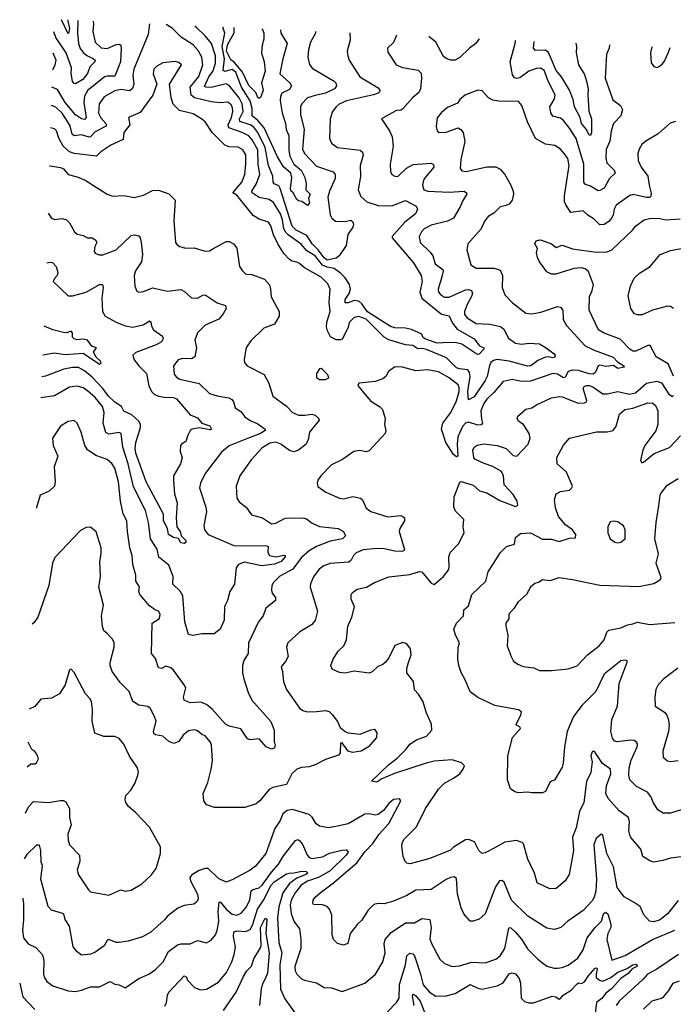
# Model space of a CAD drawing. Extents: x 1690054 to 1842981, y 782881 to 914114.
# Tile 303 of 656: x 1694564 to 1698904, y 907574 to 914114. Entities that reach past the tile are written whole.
import ezdxf

# ---------------------------------------------------------------- set-up
doc = ezdxf.new("R2010")
doc.units = 0

msp = doc.modelspace()

# ---------------------------------------------------------------- linework, layer by layer
at = {"layer": '0CON10XD'}
for points in [[(1695427, 914087.3), (1695416.9, 914015), (1695321.1, 913785), (1695315.8, 913745), (1695321.4, 913685), (1695313.8, 913656.2), (1695295, 913642.5), (1695235, 913650), (1695195, 913641.2), (1695125, 913600.9), (1695092.3, 913555), (1695086.8, 913493.2), (1695101.7, 913461.7), (1695135.3, 913425), (1695139.6, 913415), (1695134.5, 913405), (1695065, 913369.5), (1695035, 913336.7), (1695025, 913333.1), (1694975, 913348.7), (1694925, 913343.2), (1694913.4, 913353.4), (1694899.3, 913409.3), (1694871, 913455), (1694845, 913492.5), (1694805, 913533.5), (1694774.3, 913544.1)], [(1695052.2, 914104.5), (1695053.8, 914085), (1695048.8, 914035), (1695065.4, 913965), (1695105, 913926.7), (1695145, 913923), (1695205, 913949.7), (1695225, 913952.2), (1695235, 913946), (1695238.8, 913925), (1695233.5, 913835), (1695195, 913738.2), (1695145, 913739), (1695126.3, 913733.7), (1695055, 913674.1), (1695016.2, 913645), (1694994.8, 913605.2), (1694991, 913565), (1695006.2, 913465), (1694995, 913450.6), (1694975, 913454.6), (1694935, 913482.4), (1694865.9, 913565), (1694815, 913650), (1694778.4, 913666.1)], [(1694949.2, 914109.2), (1694946.8, 914025), (1694954.9, 913954.9), (1694965, 913922.7), (1694986.5, 913896.5), (1695014.2, 913874.2), (1695053.5, 913855), (1695064.4, 913845), (1695062.2, 913835), (1695030.1, 913799.9), (1695013.3, 913756.7), (1694983.3, 913716.7), (1694935, 913688.9), (1694925, 913690), (1694915.5, 913705), (1694906, 913756), (1694908.7, 913795), (1694872.2, 913895), (1694803.4, 913995), (1694790.7, 914033.9)], [(1694884.7, 914112.2), (1694884.5, 914104.5), (1694894.4, 914055), (1694890.5, 914029.5), (1694885, 914020), (1694842.2, 914114.1)], [(1696755.8, 914026.4), (1696758.8, 913978.8), (1696737.5, 913905), (1696742, 913875), (1696752.5, 913845), (1696821.9, 913735), (1696945, 913661.4), (1696956, 913645), (1696954, 913635), (1696943.8, 913625), (1696914.1, 913615.9), (1696734.2, 913575), (1696685, 913552.3), (1696665, 913536.2), (1696640.4, 913505), (1696624.5, 913455), (1696620.5, 913325), (1696633.3, 913293.3), (1696674.7, 913264.7), (1696825, 913246.9), (1696840.6, 913235), (1696845.6, 913215), (1696824.5, 913145), (1696827.2, 913072.8), (1696812.5, 912985), (1696829.4, 912939.4), (1696868.8, 912905), (1696945, 912879.4), (1697035, 912878), (1697125, 912913.1), (1697195.8, 912875), (1697205.8, 912855), (1697192.5, 912825), (1697121.8, 912768.2), (1697037.5, 912675), (1697037.1, 912665), (1697178.1, 912498.1), (1697229.1, 912415), (1697235.9, 912375), (1697220.2, 912305), (1697234.1, 912264.1), (1697365, 912158.4), (1697415, 912146), (1697437.8, 912097.8), (1697469.5, 912059.5), (1697582, 911995), (1697618.1, 911948.1), (1697646.7, 911935), (1697645.8, 911925), (1697615, 911892.2), (1697605, 911890), (1697585, 911902), (1697498.7, 911958.7), (1697465, 911967.5), (1697410.5, 911970.5), (1697335, 911964.5), (1697253.2, 911995), (1697241.3, 912005), (1697234, 912025), (1697165, 912057.1), (1697125, 912065.7), (1697055, 912067.4), (1697025, 912075.6), (1696872.6, 912172.6), (1696835, 912226.7), (1696815, 912245.2), (1696785, 912248.5), (1696744.1, 912234.1), (1696725, 912234.4), (1696725.4, 912255), (1696751.1, 912295), (1696759.4, 912325), (1696754.1, 912355), (1696725, 912399.2), (1696695, 912429.8), (1696651, 912461), (1696605, 912469.6), (1696573.8, 912483.8), (1696525, 912546.2), (1696469.6, 912579.6), (1696433.1, 912623.1), (1696346.5, 912685), (1696330.1, 912700.1), (1696316.9, 912725), (1696309.5, 912785), (1696295.4, 912825), (1696248.8, 912898.8), (1696219.5, 912919.5), (1696155, 912934), (1696106.8, 912965), (1696104.7, 912975), (1696136.1, 913025), (1696158.7, 913085), (1696148.4, 913155), (1696145, 913250), (1696107.1, 913317.1), (1696085, 913342.3), (1696041.1, 913365), (1695953.5, 913395), (1695948.9, 913415), (1695970.2, 913465), (1695979.4, 913505), (1695977.8, 913527.8), (1695968.4, 913548.4), (1695945, 913566.5), (1695895, 913562.2), (1695835, 913568), (1695724.4, 913595), (1695701.9, 913611.9), (1695695.8, 913665), (1695754.3, 913735.7), (1695779.1, 913815), (1695774.3, 913865), (1695749.8, 913909.8), (1695715, 913948), (1695637.1, 913997.1), (1695577.3, 914057.3), (1695537, 914082.3)], [(1696528, 914036.8), (1696527.9, 914025), (1696493.8, 913965), (1696481.5, 913915), (1696477.3, 913865), (1696487.4, 913817.4), (1696505, 913792.9), (1696652.5, 913705), (1696662.5, 913695), (1696667.1, 913675), (1696654.2, 913655), (1696595, 913625.2), (1696525, 913611.6), (1696475, 913594.6), (1696436.7, 913555), (1696429.5, 913535), (1696429.6, 913485), (1696453.8, 913385), (1696442.1, 913255), (1696455.5, 913225), (1696535, 913141.5), (1696645, 913104.2), (1696659.4, 913085), (1696659.3, 913059.3), (1696620.4, 912975), (1696608.9, 912935), (1696625, 912818.8), (1696636.9, 912795), (1696660, 912775), (1696725, 912772.7), (1696763.5, 912783.5), (1696774.6, 912774.6), (1696780.9, 912755), (1696775.4, 912735), (1696742.4, 912687.6), (1696731.9, 912615), (1696684.6, 912545), (1696665, 912530.9), (1696605, 912517), (1696585, 912531.3), (1696545.6, 912585.6), (1696505.5, 912625), (1696470, 912680), (1696400.7, 912715), (1696373.3, 912743.3), (1696293.7, 912993.7), (1696285, 913009.6), (1696253.6, 913023.6), (1696247.3, 913035), (1696245.3, 913075), (1696216.9, 913145), (1696194.2, 913265.8), (1696145.4, 913365), (1696119.7, 913399.7), (1696095, 913416.8), (1696025, 913437.1), (1696023.8, 913455), (1696047, 913505), (1696042, 913555), (1696021.6, 913595), (1695955, 913677.5), (1695935, 913688), (1695835, 913663.8), (1695801.2, 913665), (1695791.3, 913671.3), (1695819.2, 913735), (1695848.9, 913775), (1695864.4, 913825), (1695864.3, 913875), (1695837.1, 913955), (1695796, 914006), (1695740.1, 914060.1), (1695729.5, 914073.5)], [(1696294.7, 914047.5), (1696297.1, 914025), (1696340, 913955), (1696310.9, 913855), (1696292.2, 913755), (1696357.5, 913695), (1696368.5, 913675), (1696355, 913651.1), (1696305.4, 913625), (1696296.4, 913605), (1696293.8, 913575), (1696306.1, 913495), (1696329.7, 913425), (1696332.5, 913385), (1696351, 913345), (1696351.2, 913245), (1696357.8, 913207.8), (1696383.9, 913153.9), (1696433.9, 913115), (1696457, 913065), (1696466.9, 913025), (1696463.5, 912983.5), (1696492.1, 912955), (1696482.6, 912927.4), (1696487.5, 912895), (1696475, 912880), (1696437, 912907), (1696415, 912910), (1696405, 912918.8), (1696380, 912965), (1696365, 912976.7), (1696362.2, 912992.2), (1696370.9, 913065), (1696364.6, 913095), (1696316.5, 913136.5), (1696275, 913203.2), (1696186.8, 913395), (1696145, 913445.2), (1696107, 913475), (1696107.9, 913525), (1696094.9, 913575), (1696036.4, 913665), (1695998.8, 913765), (1695975, 913783.9), (1695925, 913770.7), (1695916.1, 913776.1), (1695922.9, 913855), (1695909, 913935), (1695925.2, 914025), (1695913.7, 914065)], [(1696170.7, 914053.2), (1696177.9, 914045), (1696184.3, 914025), (1696184.7, 913985.3), (1696172.9, 913945), (1696169.4, 913895), (1696186.7, 913835), (1696195, 913771.2), (1696169.6, 913695), (1696181.5, 913645), (1696165, 913602), (1696155, 913590.8), (1696145, 913597.1), (1696130.9, 913630.9), (1696085, 913676.5), (1696044.5, 913765), (1695989.6, 913829.6), (1695965, 913847.5), (1695937.3, 913905), (1695943.1, 913946.9), (1695987.8, 914027.8), (1695989, 914059), (1695987.9, 914061.6)], [(1697066, 914012.2), (1697045, 913962), (1697006, 913925), (1697008.3, 913898.3), (1697064, 913815), (1697105.5, 913795.5), (1697209.3, 913779.3), (1697228.7, 913758.7), (1697231.9, 913725), (1697224.3, 913654.3), (1697215, 913630), (1697172.9, 913595), (1697105, 913519.2), (1697095, 913512.5), (1697065, 913511.8), (1697036.1, 913496.1), (1696966.7, 913455), (1697020, 913375), (1697038.1, 913335), (1697044.5, 913275), (1697023.4, 913153.4), (1697026.9, 913105), (1697035, 913086.2), (1697055, 913074), (1697075, 913072), (1697132.5, 913127.5), (1697177.4, 913152.6), (1697295, 913160), (1697311.5, 913151.5), (1697314.4, 913135), (1697248.1, 913055), (1697238.4, 913015), (1697246.9, 912985), (1697274.7, 912974.7), (1697415, 912968.8), (1697514.3, 912974.3), (1697531.2, 912965), (1697533.8, 912955), (1697505.8, 912914.2), (1697488.3, 912871.7), (1697444.1, 912795.9), (1697405, 912776.4), (1697295, 912748.8), (1697249.5, 912725), (1697231.8, 912705), (1697217.5, 912675), (1697223.6, 912635), (1697290.3, 912570.3), (1697306.2, 912545), (1697323.2, 912493.2), (1697373.3, 912455), (1697376.2, 912445), (1697366.6, 912405), (1697341.5, 912325), (1697345.6, 912305), (1697358.8, 912288.8), (1697385, 912272.1), (1697415, 912270), (1697525, 912320), (1697545, 912322.9), (1697564.4, 912314.4), (1697569.5, 912295), (1697564.6, 912275), (1697535, 912221.9), (1697518.2, 912175), (1697518.5, 912155), (1697535, 912134.6), (1697595, 912096.9), (1697685, 912090.6), (1697756.1, 912076.1), (1697777.7, 912057.7), (1697809, 911999), (1697855, 911965.9), (1697895, 911959.7), (1697945, 911965.8), (1698015, 911960), (1698060.6, 911935), (1698113.5, 911895), (1698118.8, 911885), (1698115, 911871.1), (1698105, 911867.3), (1698075, 911874.5), (1698055, 911872.5), (1698005, 911851.3), (1697973.7, 911826.3), (1697955, 911814.8), (1697935, 911813.7), (1697815, 911844.8), (1697735, 911856.5), (1697709.2, 911850.8), (1697692.6, 911837.4), (1697682.4, 911817.6), (1697667.6, 911745), (1697655, 911718.2), (1697580.8, 911609.2), (1697545, 911588.6), (1697539.2, 911645), (1697555.6, 911745), (1697551.2, 911771.2), (1697539.1, 911789.1), (1697485, 911794.6), (1697465, 911802.5), (1697398.4, 911868.4), (1697265, 911923.9), (1697235, 911929.6), (1697207.2, 911927.2), (1697175, 911950.8), (1697125, 911955.3), (1697015, 911987.6), (1696983.8, 912005), (1696865, 912124.8), (1696815, 912141.8), (1696785.7, 912135.7), (1696754.6, 912105), (1696743.6, 912065), (1696705, 911992.5), (1696695, 911986.9), (1696665, 911986.9), (1696628.6, 912008.6), (1696608.2, 912048.2), (1696602, 912075), (1696604.1, 912105), (1696626.3, 912175), (1696618.4, 912235), (1696624.5, 912325), (1696610.1, 912360.1), (1696565, 912403.6), (1696455, 912466.7), (1696421.9, 912495), (1696405, 912504.5), (1696370.7, 912510.7), (1696353, 912523), (1696319.5, 912559.5), (1696280.4, 912620.4), (1696250, 912685), (1696230.8, 912745), (1696215, 912770), (1696155, 912789.4), (1696115, 912814.3), (1696005, 912948.8), (1695978.6, 912965), (1696039.6, 913035), (1696058.7, 913085), (1696065.9, 913155.9), (1696066.2, 913216.2), (1696045, 913249.6), (1696015, 913266.6), (1695955, 913269.2), (1695925, 913280.9), (1695842, 913365), (1695794.6, 913434.6), (1695774, 913454), (1695715, 913487.9), (1695625, 913510.9), (1695583.6, 913553.6), (1695569.1, 913595), (1695557.8, 913685), (1695637.5, 913815), (1695619.7, 913829.7), (1695597, 913837), (1695515, 913827.5), (1695475, 913805.5), (1695455, 913785.6), (1695450.5, 913755), (1695474.4, 913685), (1695447.2, 913612.8), (1695365, 913498.1), (1695287.5, 913465), (1695294.4, 913415), (1695255.9, 913365), (1695251.2, 913318.8), (1695169.1, 913280.9), (1695103.6, 913236.4), (1695073.1, 913206.9), (1694925.8, 913225.8), (1694895, 913236.7), (1694853.4, 913273.4), (1694825, 913326.2), (1694808.9, 913375), (1694795, 913390), (1694769.6, 913395)], [(1697614.2, 913987), (1697592, 913955), (1697550, 913925), (1697487.2, 913862.8), (1697455, 913845.6), (1697425, 913845.6), (1697395, 913855.7), (1697378.9, 913868.9), (1697328, 913965), (1697281.2, 914002.3)], [(1698481.1, 913947.3), (1698478.6, 913925), (1698460.5, 913885), (1698450.8, 913725), (1698501.8, 913581.8), (1698552.2, 913545), (1698567.4, 913517.4), (1698556.4, 913475), (1698507.3, 913425), (1698492.2, 913375), (1698483.4, 913306.6), (1698457.8, 913252.2), (1698456.7, 913195), (1698463.4, 913163.4), (1698510.6, 913115), (1698517.1, 913095), (1698481.1, 913058.9), (1698445.8, 912995), (1698415, 912978.8), (1698405, 912978), (1698355, 913007.8), (1698320, 913020), (1698310.4, 913035), (1698310.8, 913059.3), (1698308.8, 913155), (1698258.9, 913325), (1698215, 913394.6), (1698175, 913444.5), (1698155, 913459.1), (1698105, 913473.5), (1698090.7, 913495), (1698082.9, 913535), (1698115, 913588), (1698118.7, 913615), (1698071.3, 913711.3), (1698048.5, 913775), (1698025, 913791.2), (1697995, 913790.7), (1697945, 913772.8), (1697885, 913728.8), (1697865, 913723.4), (1697848.3, 913728.3), (1697837.2, 913747.2), (1697821.3, 913835), (1697855.4, 913965), (1697855, 913976)], [(1698256.3, 913957.6), (1698260, 913935), (1698258.8, 913895), (1698275.4, 913815), (1698315, 913749.2), (1698326.5, 913705), (1698339.6, 913655), (1698335.5, 913614.5), (1698343.5, 913506.5), (1698361.2, 913455), (1698360.6, 913365), (1698355, 913345.6), (1698345, 913346.7), (1698328.4, 913385), (1698295.2, 913425), (1698285, 913464.4), (1698247.6, 913535), (1698238.6, 913585), (1698214.3, 913645), (1698162.2, 913735), (1698125, 913776.8), (1698075, 913896.6), (1698055, 913910.9), (1697988.6, 913908.6), (1697975, 913924), (1697979.7, 913970.3)], [(1694782.3, 913780.5), (1694786.2, 913785), (1694800.5, 913815), (1694805.5, 913845), (1694786, 913892.2)], [(1698763.6, 913934.3), (1698758.6, 913925), (1698751.4, 913895), (1698757.1, 913827.1), (1698775, 913803.8), (1698795, 913796.7), (1698805, 913800), (1698830.9, 913819.1), (1698845, 913838.8), (1698872.6, 913897.4), (1698882.8, 913928.9)], [(1698918.3, 913438.3), (1698883, 913427), (1698804, 913355), (1698722, 913308), (1698695, 913284), (1698677.1, 913255), (1698669.2, 913225), (1698669.7, 913179.7), (1698690.5, 913135), (1698735.3, 913075), (1698742.8, 913015), (1698757.5, 912962.5), (1698755, 912941.2), (1698746.1, 912933.9), (1698726.7, 912933.3), (1698637.5, 912952.5), (1698615, 912946.9), (1698525, 912881.4), (1698510.9, 912855), (1698503.8, 912815), (1698493.8, 912795), (1698475, 912772.7), (1698445, 912754.6), (1698415, 912751.1), (1698379.2, 912789.2), (1698337.3, 912815), (1698305.3, 912845.3), (1698223.5, 912833.5), (1698189.4, 912885), (1698180.6, 912905), (1698182.1, 912945), (1698212.1, 913145), (1698202.7, 913192.7), (1698182.3, 913222.3), (1698155, 913254.2), (1698118, 913278), (1698055, 913287.5), (1697988.6, 913325), (1697936.4, 913436.4), (1697897.5, 913545), (1697875, 913571.2), (1697745, 913571.9), (1697705, 913580), (1697675.7, 913595.7), (1697635, 913641.2), (1697605, 913645.8), (1697525, 913614.2), (1697486, 913585), (1697470.6, 913559.4), (1697405, 913530.8), (1697365, 913498), (1697335, 913462.5), (1697328.8, 913405), (1697336.4, 913376.4), (1697350, 913365), (1697395, 913366), (1697475, 913395.6), (1697494, 913385), (1697509.2, 913365), (1697520, 913305), (1697492.5, 913185), (1697489.4, 913125), (1697500, 913110), (1697527.5, 913105), (1697665, 913137.5), (1697725, 913137.3), (1697755, 913121.1), (1697785.4, 913085), (1697825, 913014), (1697840.5, 912975), (1697841.9, 912955), (1697833.1, 912915), (1697815, 912889.5), (1697795, 912879.2), (1697755, 912871.9), (1697712, 912828), (1697675, 912805.8), (1697649.4, 912775), (1697627.1, 912725), (1697540, 912625), (1697534, 912585), (1697560, 912485), (1697595, 912464.5), (1697713.3, 912463.3), (1697755, 912449.4), (1697769.6, 912415), (1697768.6, 912335), (1697785.6, 912285.6), (1697834.2, 912235), (1697925, 912165.7), (1697965, 912160), (1698025, 912170.6), (1698135, 912210), (1698155, 912204.4), (1698170.9, 912185), (1698173.3, 912123.3), (1698195, 912082.5), (1698318.4, 911948.4), (1698378, 911918), (1698505, 911871.7), (1698532.4, 911842.4), (1698574.4, 911815), (1698577.5, 911805), (1698535, 911798.2), (1698506.9, 911816.9), (1698455, 911809.8), (1698415, 911818.7), (1698404.3, 911815), (1698387.7, 911772.3), (1698371.5, 911758.5), (1698345, 911760.8), (1698275, 911784.9), (1698232.9, 911787.1), (1698205, 911778.2), (1698185, 911738.5), (1698175, 911735.9), (1698135, 911760.2), (1698105, 911764.7), (1697955, 911712.9), (1697895, 911710.8), (1697835, 911724.4), (1697775, 911711.5), (1697712, 911638), (1697665, 911594.5), (1697644.7, 911565), (1697625.3, 911515), (1697630.8, 911460.8)], [(1694762.2, 913143.3), (1694765.7, 913144.3), (1694835, 913133.3), (1694855, 913122.5), (1694886, 913086), (1694945, 913070.8), (1694997.9, 913047.9), (1695145.4, 912955.4), (1695182.4, 912942.4), (1695255, 912946.7), (1695325, 912933.5), (1695385, 912948.2), (1695445, 912980.6), (1695485, 912981.9), (1695555, 912956.5), (1695595.6, 912915), (1695587, 912777), (1695598, 912635), (1695608.8, 912618.8), (1695626.8, 912606.8), (1695665, 912595.6), (1695722.1, 912597.9), (1695795, 912576.7), (1695825, 912579.2), (1695847, 912593), (1695935, 912640), (1695955, 912640), (1695984.6, 912624.6), (1696006, 912596), (1696022.9, 912475), (1696042.5, 912445), (1696065, 912424.3), (1696105, 912420.6), (1696189.8, 912389.8), (1696221.9, 912351.9), (1696230, 912325), (1696233, 912273), (1696286.6, 912176.6), (1696287.1, 912145), (1696255, 912090.8), (1696185.6, 912064.4), (1696098.7, 911981.3), (1696070.7, 911939.3), (1696062.9, 911915), (1696054.3, 911855), (1696057.7, 911837.7), (1696074.3, 911814.3), (1696188.3, 911758.3), (1696219.1, 911699.1), (1696245, 911612.9), (1696335, 911548), (1696375.4, 911505.4), (1696415, 911487.9), (1696457.2, 911487.2), (1696502.9, 911492.9), (1696525, 911487.5), (1696547.7, 911467.7), (1696553.3, 911455), (1696488, 911375), (1696480, 911325), (1696465.8, 911295), (1696415, 911255.6), (1696385, 911244.3), (1696355, 911251.9), (1696298.1, 911295), (1696265, 911307.6), (1696225, 911300.9), (1696175, 911271.2), (1696100.2, 911189.8), (1696025.7, 911085), (1696000.6, 911015), (1696005.8, 910935), (1696022, 910912), (1696068.8, 910875), (1696103.3, 910825), (1696175.4, 910805.4), (1696235.5, 910765.5), (1696265, 910769.2), (1696326.7, 910803.3), (1696444.7, 910804.7), (1696468.8, 910798.8), (1696505, 910769.5), (1696555, 910747.9), (1696678.8, 910735), (1696713.3, 910715), (1696726.4, 910686.4), (1696706.7, 910665), (1696625, 910649.6), (1696535, 910614.8), (1696485.4, 910585), (1696435, 910540.7), (1696377.6, 910465), (1696291.4, 910418.6), (1696249.4, 910375), (1696238.1, 910355), (1696235.7, 910325), (1696240.8, 910305), (1696262, 910275), (1696262, 910255), (1696198.1, 910205), (1696180.8, 910155), (1696150, 910115), (1696083.5, 909975), (1696080, 909905), (1696052, 909858), (1696042.7, 909825), (1696043.1, 909775), (1696051.2, 909735), (1696080.4, 909645), (1696104.5, 909595), (1696232.4, 909452.4), (1696253.3, 909395), (1696254.3, 909315), (1696259.3, 909300.7), (1696256.7, 909275), (1696235, 909267.5), (1696200, 909285), (1696155, 909336.2), (1696095, 909330.8), (1696076.6, 909336.6), (1696032.8, 909402.8), (1695955, 909422.2), (1695929.5, 909435), (1695842.9, 909535), (1695805, 909566.2), (1695765, 909580.7), (1695695, 909575.5), (1695656.9, 909595), (1695651.5, 909615), (1695666.4, 909675), (1695656.2, 909695), (1695585, 909792.7), (1695567.8, 909807.8), (1695535, 909818.8), (1695505, 909803.5), (1695485, 909809.1), (1695465, 909871.2), (1695438.1, 909905), (1695444.3, 910105), (1695493, 910137), (1695496.7, 910165), (1695486.1, 910186.1), (1695465, 910192.5), (1695425, 910221.2), (1695362, 910295), (1695354.3, 910315), (1695359.4, 910345), (1695350.7, 910360.7), (1695336.1, 910383.9), (1695335.8, 910425), (1695314.6, 910495), (1695310, 910555), (1695295.4, 910605), (1695279.6, 910715), (1695274.5, 910785), (1695252, 910832), (1695233.4, 910915), (1695219.7, 911045), (1695196.4, 911135), (1695175, 911165.8), (1695145, 911191.9), (1695070.2, 911220.2), (1695015, 911257.8), (1694996.5, 911285), (1694973.1, 911375), (1694945, 911433.3), (1694925, 911451.2), (1694885, 911444.2), (1694834.3, 911415), (1694780.8, 911335), (1694785.5, 911285.5), (1694817.5, 911215), (1694792.2, 911145), (1694800, 911045), (1694794.3, 911015.7), (1694758.7, 910981.3), (1694700, 910955), (1694676.6, 910873.4), (1694675, 910870.4)], [(1694752.9, 912828.6), (1694775, 912796), (1694795, 912787.5), (1694845, 912792.5), (1694875, 912784), (1694894.5, 912764.5), (1694928.9, 912705), (1694945, 912689.4), (1694985, 912681.1), (1695015, 912665.7), (1695045.8, 912665.8), (1695070, 912650), (1695076, 912635), (1695062.5, 912607.5), (1695059.4, 912575), (1695065, 912564.2), (1695092, 912552), (1695115, 912551.1), (1695205, 912586.4), (1695305, 912680.6), (1695325, 912684.3), (1695355, 912677.5), (1695364.4, 912664.4), (1695371.5, 912635), (1695379.2, 912555), (1695372.3, 912505), (1695333.1, 912445), (1695324.6, 912415), (1695327.5, 912345), (1695341.9, 912311.9), (1695355, 912304), (1695385, 912308), (1695445, 912333.1), (1695545, 912310.9), (1695635, 912321.4), (1695658.3, 912308.3), (1695705, 912266), (1695745.5, 912264.5), (1695780, 912285), (1695796.6, 912286.6), (1695875, 912234.3), (1695930, 912215), (1695934.4, 912195), (1695915, 912160), (1695885.6, 912125), (1695795, 912085.4), (1695744.5, 912035), (1695727.3, 911985), (1695738.5, 911935), (1695728, 911875), (1695705, 911861.9), (1695645, 911864.4), (1695615.5, 911854.5), (1695585.8, 911814.2), (1695589.7, 911759.7), (1695605, 911739.2), (1695627, 911727), (1695755, 911696.9), (1695825, 911631.5), (1695875, 911615.4), (1695952.1, 911602.1), (1695972, 911592), (1695983.1, 911575), (1695994.2, 911535), (1696031.7, 911511.7), (1696060, 911475), (1696095, 911451.8), (1696145, 911430.6), (1696194.2, 911395), (1696194.2, 911385), (1696162.5, 911365), (1696076.9, 911333.1), (1695955, 911283.5), (1695905, 911241.9), (1695795, 911099.2), (1695763.5, 911036.5), (1695758.9, 911005), (1695799.5, 910875), (1695803.5, 910845), (1695786.2, 910755), (1695791.5, 910725), (1695815, 910693.8), (1695985, 910620.8), (1696205, 910618.6), (1696214, 910614), (1696210.8, 910575), (1696222, 910555), (1696265, 910545.3), (1696317.8, 910557.8), (1696325.8, 910555), (1696325.6, 910545.6), (1696300, 910515), (1696255, 910496.7), (1696172.7, 910487.3), (1696055, 910509.7), (1696017.5, 910495), (1696002.3, 910472.3), (1695990, 910365), (1695958.6, 910315), (1695942.9, 910255), (1695924.4, 910215.6), (1695921.4, 910125), (1695895, 910066.7), (1695855, 910034), (1695775, 910034.6), (1695712.8, 910022.8), (1695685, 910029.2), (1695660.9, 910115), (1695646.2, 910286.2), (1695628.5, 910318.5), (1695581.5, 910365), (1695583.8, 910415), (1695555, 910490.8), (1695487.8, 910545), (1695476.2, 910596.2), (1695431.5, 910665), (1695420, 910775), (1695400, 910855), (1695319.5, 911010.5), (1695283.9, 911165), (1695248.1, 911275), (1695238.1, 911365), (1695223.1, 911373.1), (1695155, 911362), (1695135, 911371.9), (1695117.6, 911435), (1695125.3, 911505), (1695114.7, 911545), (1695065, 911604.6), (1695015, 911649.2), (1694985, 911668.2), (1694945, 911680), (1694895, 911673.1), (1694794.7, 911615.3), (1694703.8, 911601.5)], [(1698905.2, 911745.2), (1698869.1, 911829.1), (1698790.9, 911875), (1698749.1, 911949.1), (1698735, 911948.9), (1698655, 911913.3), (1698635, 911911.5), (1698615, 911924.5), (1698551.1, 911991.1), (1698445, 912031.8), (1698407.1, 912055), (1698344.6, 912185), (1698347.9, 912275), (1698366.1, 912315), (1698373.7, 912353.7), (1698341.3, 912441.3), (1698319.3, 912459.3), (1698295, 912465.8), (1698245, 912461.5), (1698195, 912446.9), (1698124.4, 912424.4), (1698095, 912424.2), (1698065, 912440), (1698015.6, 912505.6), (1698002, 912535), (1697996, 912565), (1698001.2, 912595), (1697983.8, 912625), (1697993.3, 912645), (1698015, 912652), (1698029.2, 912649.2), (1698095, 912624.2), (1698125, 912601.9), (1698165, 912616.4), (1698235, 912591.4), (1698390.9, 912570.9), (1698465, 912571.5), (1698495, 912586.5), (1698633.1, 912716.9), (1698655.8, 912745), (1698711.2, 912785), (1698755.5, 912795.5), (1698815, 912794.4), (1698855, 912784.5), (1698949.1, 912790.9)], [(1698905, 912196), (1698885, 912209.2), (1698865, 912210.6), (1698764.6, 912185.4), (1698696.2, 912153.8), (1698663.5, 912153.5), (1698643.5, 912163.5), (1698620.8, 912195), (1698605, 912280), (1698620, 912345), (1698645, 912396.2), (1698679.7, 912430.3), (1698751.2, 912475), (1698815.9, 912554.1), (1698885, 912582), (1698991.2, 912601.2)], [(1694743.3, 912499.2), (1694765, 912504.4), (1694781.7, 912501.7), (1694805.6, 912475.6), (1694817.5, 912435), (1694812.5, 912415), (1694794.2, 912395), (1694786.2, 912375), (1694885, 912279.2), (1694915, 912279.4), (1695005.3, 912304.7), (1695095, 912355.5), (1695114.4, 912354.4), (1695118.5, 912335), (1695109.2, 912265), (1695114.4, 912175), (1695130.6, 912145), (1695205, 912104.6), (1695265, 912081.2), (1695315, 912070.9), (1695383.2, 912086.8), (1695425, 912114), (1695435, 912107.5), (1695438.3, 912078.3), (1695453.5, 912053.5), (1695511.7, 912011.7), (1695515.7, 911995), (1695505, 911974.4), (1695471.2, 911955), (1695335, 911904.4), (1695315.6, 911885), (1695323.5, 911855), (1695354.2, 911814.2), (1695405, 911762.9), (1695421, 911681), (1695438.2, 911645), (1695456.7, 911626.7), (1695485, 911614.2), (1695525, 911606.6), (1695585, 911605.3), (1695605, 911595.5), (1695695, 911488.6), (1695745, 911468.9), (1695773.7, 911433.7), (1695826.7, 911416.7), (1695838.1, 911395), (1695829.5, 911389.5), (1695755, 911403.8), (1695708.6, 911395), (1695695.6, 911385), (1695680, 911355), (1695667.9, 911312.1), (1695637.5, 911295), (1695631.2, 911285), (1695628.8, 911245), (1695643.8, 911205), (1695630.8, 911165), (1695585.7, 911085), (1695584.4, 911055.6), (1695592.2, 910965), (1695609.4, 910905), (1695603.5, 910805), (1695607.1, 910745), (1695630, 910715), (1695636.9, 910685), (1695666.7, 910655), (1695667.7, 910642.3), (1695655, 910635.5), (1695635, 910640), (1695618.1, 910668.1), (1695585, 910674), (1695553.1, 910695), (1695544.5, 910735), (1695519.6, 910785), (1695518.8, 910828.8), (1695404, 911045), (1695334.7, 911235), (1695330, 911265), (1695335, 911306.2), (1695366.4, 911405), (1695366.7, 911425), (1695357.2, 911445), (1695309.3, 911489.3), (1695255, 911513.3), (1695240.4, 911545), (1695195, 911574.4), (1695154.1, 911614.1), (1695115.2, 911665), (1695045, 911738.9), (1694995, 911781.2), (1694955, 911803.4), (1694915.2, 911804.8), (1694857.4, 911792.6), (1694735, 911745.5), (1694710.4, 911742.7)], [(1694717.2, 911887.3), (1694795, 911900.6), (1694865, 911889.4), (1694985, 911900), (1695095, 911825.7), (1695104.3, 911835), (1695101.5, 911845), (1695071.9, 911871.9), (1695053.5, 911905), (1695073.3, 911935), (1695043.3, 911945), (1695014.4, 911984.4), (1694985, 911991.9), (1694945, 911986.7), (1694925, 911993.5), (1694914.4, 912005), (1694913.8, 912035), (1694905.7, 912045.7), (1694875.5, 912034.5), (1694855, 912035.6), (1694785, 912053.5), (1694726.1, 912077.9)], [(1697630.8, 911460.8), (1697636.4, 911435), (1697628, 911422), (1697605, 911421.8), (1697545, 911441.7), (1697525, 911434.2), (1697505, 911412), (1697473.4, 911343.4), (1697469.2, 911295), (1697474.2, 911215.8), (1697465, 911210), (1697443.8, 911225), (1697393.3, 911305), (1697363.9, 911395), (1697372.7, 911435), (1697426.7, 911505), (1697465, 911582), (1697481.1, 911645), (1697481.7, 911671.7), (1697475, 911688.8), (1697415, 911734.2), (1697345, 911774), (1697275, 911787.9), (1697195, 911781.1), (1697105, 911805.7), (1697055, 911808), (1697013, 911777), (1696995, 911743.8), (1696975, 911727.5), (1696925, 911710), (1696815, 911700), (1696810, 911685), (1696856, 911626), (1696895, 911581.2), (1696952.5, 911545), (1696972.5, 911525), (1696991.2, 911465), (1696986.7, 911425), (1696994.3, 911385), (1696990.8, 911365), (1696885, 911250), (1696865, 911244.4), (1696822.1, 911252.1), (1696783.6, 911246.4), (1696708.2, 911191.8), (1696635, 911157.1), (1696564, 911085), (1696544, 911055), (1696538.8, 911035), (1696544.3, 911014.3), (1696597.5, 910975), (1696686.8, 910936.8), (1696715, 910931.4), (1696775, 910947.5), (1696826.1, 910936.1), (1696839.4, 910925), (1696865, 910870), (1696896.2, 910846.2), (1697007.6, 910812.4), (1697095, 910820), (1697108.8, 910815), (1697118, 910805), (1697120, 910785), (1697087.5, 910735), (1697083.6, 910715), (1697118, 910595), (1697113.3, 910585), (1697101.2, 910581.2), (1697055, 910583.6), (1696985, 910600.3), (1696935, 910601.6), (1696845, 910592.5), (1696798, 910572), (1696781.2, 910555), (1696765, 910523.3), (1696748.8, 910511.2), (1696625, 910501.8), (1696583.1, 910486.9), (1696552, 910465), (1696515, 910413.8), (1696495, 910367.5), (1696492.9, 910345), (1696541.9, 910185), (1696525.8, 910124.2), (1696501.4, 910095), (1696425, 910047.1), (1696345.5, 909975), (1696336.5, 909945), (1696345.6, 909885), (1696329.8, 909850.2), (1696299.2, 909815), (1696309.2, 909785), (1696316, 909715), (1696336, 909665), (1696421.7, 909541.7), (1696445, 909525.6), (1696472.7, 909517.3), (1696535, 909519.6), (1696595, 909526.4), (1696618, 909518), (1696639.5, 909499.5), (1696675, 909452.5), (1696692.9, 909412.9), (1696725.3, 909385.3), (1696745, 909376.9), (1696825, 909367.8), (1696895, 909398), (1696920.7, 909400.7), (1696936.1, 909376.1), (1696933.8, 909345), (1696880, 909285), (1696832, 909255), (1696773.8, 909246.2), (1696745, 909255.9), (1696705, 909310), (1696695, 909307.5), (1696690.8, 909245), (1696680.5, 909229.5), (1696595, 909199.1), (1696525, 909164.6), (1696485, 909151.8), (1696435, 909147.5), (1696403.8, 909135), (1696371.2, 909105), (1696335, 909033.8), (1696245.9, 909014.1), (1696219.5, 909000.5), (1696158.8, 908925), (1696135, 908906.2), (1696058.8, 908881.2), (1695858.6, 908881.4), (1695805, 908898), (1695786.2, 908925), (1695783.3, 908975), (1695812.7, 909047.3), (1695835.7, 909135), (1695844.1, 909194.1), (1695838, 909295), (1695830.8, 909315), (1695795, 909358), (1695772.5, 909365), (1695745, 909390), (1695725, 909398), (1695685, 909390), (1695649.1, 909360.9), (1695621.1, 909318.9), (1695587, 909307), (1695555, 909319.4), (1695515, 909355.4), (1695465, 909364.6), (1695455, 909372.9), (1695451.5, 909385), (1695469.2, 909455), (1695460, 909485), (1695430.5, 909540.5), (1695415, 909552), (1695355, 909560.8), (1695316.2, 909585), (1695291.1, 909651.1), (1695231.2, 909711.2), (1695178, 909785), (1695163.8, 909825), (1695163.9, 909843.9), (1695190.8, 909945), (1695192, 909975), (1695179.3, 909999.3), (1695141.7, 910038.3), (1695122.5, 910055), (1695113, 910083), (1695108.2, 910155), (1695119.5, 910225), (1695090.4, 910345), (1695100, 910415), (1695095.5, 910515), (1695104.5, 910565), (1695104.5, 910605), (1695071.4, 910711.4), (1695035, 910743.8), (1695005, 910741.2), (1694968.8, 910721.2), (1694797.9, 910542.1), (1694781.9, 910505), (1694756.7, 910355), (1694685.3, 910145), (1694659.6, 910110.4), (1694646.4, 910099.5)], [(1696595, 911724.2), (1696616.7, 911735), (1696610.8, 911755), (1696575, 911790.8), (1696565, 911797.5), (1696554.2, 911795.8), (1696533.8, 911765), (1696535, 911737.5), (1696555, 911724.2), (1696595, 911724.2)], [(1698955, 908553.1), (1698885, 908544.3), (1698835, 908528), (1698775, 908518.8), (1698747.3, 908527.3), (1698701.2, 908555), (1698688, 908605), (1698622.8, 908682.8), (1698615, 908700), (1698609.5, 908725), (1698612.7, 908785), (1698605.6, 908815), (1698545, 908858.9), (1698471.2, 908941.2), (1698455.9, 908975), (1698460.4, 909025), (1698488.2, 909105), (1698486.1, 909136.1), (1698433, 909173), (1698385, 909246.9), (1698375, 909255.6), (1698365, 909251.1), (1698356.1, 909225), (1698364.6, 909185), (1698357.1, 909112.9), (1698326.9, 909053.1), (1698310, 908915), (1698281.8, 908855), (1698258, 908745), (1698234.6, 908685), (1698240.9, 908595), (1698212, 908435), (1698185, 908393.8), (1698125, 908342), (1698085, 908340), (1698000.9, 908380.9), (1697982, 908445), (1697958.6, 908495), (1697938.3, 908538.3), (1697909.5, 908639.5), (1697899.5, 908649.5), (1697862.4, 908662.4), (1697785, 908651.2), (1697715, 908610), (1697655, 908580), (1697635, 908575.8), (1697611.9, 908595), (1697582.8, 908652.8), (1697545, 908667.5), (1697525, 908665.8), (1697445, 908616.7), (1697425, 908597.1), (1697288.3, 908541.7), (1697155.9, 908505.9), (1697135, 908512), (1697123.2, 908523.2), (1697110, 908555), (1697100.6, 908625), (1697102.9, 908645), (1697115, 908668.8), (1697198, 908752), (1697258.1, 908875), (1697345, 909001.9), (1697385, 909043.6), (1697443.3, 909076.7), (1697486.7, 909105), (1697509.5, 909135), (1697517.9, 909157.9), (1697497.9, 909177.9), (1697435, 909198.5), (1697315, 909188), (1697263.6, 909176.4), (1697052.4, 909107.6), (1696968.3, 909071.7), (1696935, 909050), (1696900, 909055), (1697013.8, 909165), (1697070.7, 909209.3), (1697130.9, 909269.1), (1697155, 909302.5), (1697199.3, 909330.7), (1697265, 909354.4), (1697300, 909395), (1697297.8, 909435), (1697262.9, 909515), (1697243, 909583), (1697213, 909633), (1697185, 909662.5), (1697177.9, 909717.9), (1697135.5, 909775.5), (1697134.4, 909805), (1697146, 909844), (1697164.2, 909895), (1697158.6, 909935), (1697135, 909968.8), (1697107.3, 909977.3), (1697055, 909957.1), (1697015, 909876), (1696990.6, 909845), (1696975, 909831.8), (1696941.5, 909818.5), (1696905, 909782.5), (1696885, 909772.5), (1696785, 909787.5), (1696725, 909773.8), (1696687.3, 909777.3), (1696639.5, 909799.5), (1696630, 909825), (1696645, 909865.8), (1696679.6, 909920.4), (1696715.5, 909955), (1696732.9, 909995), (1696742.9, 910085), (1696770, 910145), (1696787.1, 910215), (1696766, 910265), (1696765.8, 910294.2), (1696771.9, 910308.1), (1696805, 910331.2), (1696867.5, 910345), (1696920, 910375), (1697015, 910413.3), (1697155, 910427.8), (1697219.5, 910449.5), (1697235, 910445.8), (1697295, 910370.6), (1697315, 910363.3), (1697376.9, 910415), (1697409.4, 910455), (1697415.6, 910475), (1697413.6, 910545), (1697423.1, 910575), (1697476.6, 910633.4), (1697516.2, 910705), (1697508, 910745), (1697513.3, 910795), (1697458.7, 910848.7), (1697447.1, 910875), (1697448.1, 910945), (1697487, 911043), (1697495, 911046.2), (1697575, 911023.1), (1697616, 910985), (1697665, 910971.1), (1697751.4, 910921.4), (1697855, 910881.1), (1697870.6, 910889.4), (1697867.3, 910915), (1697839.9, 910959.9), (1697780, 911025), (1697776.7, 911085), (1697762.2, 911112.2), (1697706.1, 911146.1), (1697647.1, 911167.1), (1697585.6, 911195.6), (1697579.4, 911205), (1697573.3, 911255), (1697582.5, 911275), (1697601.4, 911288.6), (1697645, 911297.7), (1697735.3, 911285.3), (1697793.8, 911265), (1697839.7, 911219.7), (1697865, 911213.8), (1697940, 911295), (1697954.4, 911335), (1697947.1, 911365), (1697908.6, 911425), (1697878.8, 911445), (1697866.2, 911465), (1697870.5, 911479.5), (1697925, 911527.8), (1697965, 911536.9), (1697995, 911556.7), (1698095, 911601.4), (1698145, 911611.9), (1698165, 911610), (1698272.6, 911567.4), (1698315, 911568.5), (1698327.5, 911575), (1698330, 911585), (1698305.6, 911664.4), (1698312.1, 911677.9), (1698327.5, 911685), (1698345, 911685.2), (1698368.5, 911675), (1698435, 911629.8), (1698465, 911629.3), (1698535, 911644.4), (1698612.9, 911627.1), (1698652.5, 911635), (1698725, 911699.1), (1698795, 911712.9), (1698825, 911700.9), (1698875, 911625.6), (1698897.8, 911612.2), (1698905, 911618.8)], [(1698955, 908865.8), (1698885, 908844.2), (1698835.9, 908844.1), (1698801.2, 908865), (1698772, 908912), (1698755.7, 908955), (1698732.2, 908982.2), (1698660.2, 909020.2), (1698614.7, 909064.7), (1698608.9, 909095), (1698611.6, 909145), (1698625, 909195.8), (1698663.8, 909285), (1698665.5, 909305), (1698660, 909315), (1698645, 909325.5), (1698625, 909329.2), (1698527.1, 909317.1), (1698511.2, 909325), (1698500.7, 909340.7), (1698488.9, 909385), (1698495.5, 909465), (1698533.4, 909555), (1698544.7, 909705.3), (1698597, 909847), (1698597.5, 909855), (1698585, 909860), (1698555, 909855.7), (1698445, 909767.8), (1698389.5, 909650.5), (1698299.3, 909560.7), (1698241.5, 909485), (1698199.6, 909385), (1698180.4, 909285), (1698172.2, 909175), (1698165, 909150), (1698115, 909062.5), (1698095, 909056.7), (1698085, 909046.2), (1698055, 908988), (1698035, 908978), (1697967.7, 908977.7), (1697935, 908984), (1697875, 908979.2), (1697852.5, 908985), (1697822.5, 909005), (1697803.3, 909065), (1697804.3, 909225), (1697835.8, 909345), (1697888.8, 909405), (1697887.5, 909415), (1697866.7, 909425), (1697860, 909435), (1697892, 909495), (1697895.9, 909515.9), (1697875, 909530), (1697718.3, 909558.3), (1697605, 909612), (1697555, 909648.8), (1697524.3, 909724.3), (1697495, 909777.5), (1697480, 909825), (1697474.2, 909865.8), (1697475.8, 909945), (1697484.2, 909975), (1697458, 910025), (1697446.2, 910065), (1697463.8, 910105), (1697510, 910155), (1697513.1, 910195), (1697545, 910221.2), (1697565.7, 910295), (1697658.6, 910385), (1697674.3, 910445.7), (1697755.4, 910574.6), (1697796.2, 910615), (1697850, 910630), (1697857.1, 910675), (1697889.8, 910700.2), (1697955, 910705.3), (1698035, 910663.8), (1698095, 910664.4), (1698145, 910648.5), (1698215, 910669.5), (1698255, 910672.5), (1698255.6, 910695), (1698235.6, 910725), (1698188.2, 910758.2), (1698141.4, 910815), (1698120.9, 910870.9), (1698114.2, 910925), (1698126.2, 910965), (1698155, 910980.8), (1698215, 910990), (1698228.8, 911001.2), (1698233.8, 911015), (1698195, 911108.8), (1698133.6, 911163.6), (1698130, 911205), (1698175, 911288.8), (1698215, 911333.8), (1698394.4, 911375.6), (1698465.7, 911375.7), (1698505, 911385.8), (1698525.5, 911414.5), (1698547.2, 911492.8), (1698581.2, 911525), (1698635, 911534.1), (1698735, 911568.2), (1698767.8, 911567.8), (1698785, 911550.8), (1698800, 911515), (1698800.7, 911425), (1698786.7, 911383.3), (1698714.6, 911285), (1698701.5, 911255), (1698686, 911185), (1698695, 911171.2), (1698705, 911176), (1698776.5, 911233.5), (1698878.1, 911271.9), (1698951.1, 911348.9)], [(1698936.7, 911065), (1698856.7, 911015), (1698825, 910976.7), (1698814, 910955), (1698805.9, 910885.9), (1698787.5, 910775), (1698778, 910665), (1698802.5, 910565), (1698786.7, 910505), (1698817.5, 910425), (1698820, 910405), (1698811.2, 910388.8), (1698775, 910366), (1698674.1, 910345.9), (1698415, 910355.8), (1698234.3, 910394.3), (1698144.3, 910405.7), (1698084.3, 910385.7), (1698035, 910394), (1698013, 910377), (1697985, 910370), (1697955.9, 910344.1), (1697930, 910295), (1697870.8, 910245), (1697848, 910205), (1697811.4, 910165), (1697811.4, 910135), (1697792.5, 910105), (1697791.2, 910088.8), (1697804.3, 910025), (1697801.4, 909955), (1697826.7, 909883.3), (1697843.2, 909853.2), (1697872.1, 909832.1), (1697907.3, 909817.3), (1697978.3, 909808.3), (1698015, 909791.4), (1698095, 909790), (1698205, 909801.9), (1698265, 909822.5), (1698334.6, 909895.4), (1698412.5, 909955), (1698444.3, 909995), (1698462.5, 910045), (1698475, 910058.6), (1698555.7, 910074.3), (1698600, 910095), (1698635, 910100), (1698665, 910112.5), (1698745, 910097.1), (1698915, 910110.5)], [(1698535, 910639.2), (1698555, 910644), (1698583.6, 910666.4), (1698584, 910725), (1698572.7, 910752.7), (1698535, 910779.2), (1698505, 910783.8), (1698485, 910778.8), (1698468.6, 910745), (1698470, 910705), (1698484.3, 910665), (1698515, 910642.5), (1698535, 910639.2)], [(1694603.5, 908843.8), (1694621.9, 908885), (1694655, 908921.4), (1694755, 908914.5), (1694835, 908927.1), (1694855, 908927.1), (1694869.3, 908919.3), (1694894.5, 908875), (1694894.5, 908815), (1694905.6, 908765), (1694883.1, 908705), (1694885.6, 908665), (1694895, 908634), (1694961.4, 908565), (1694962.9, 908525), (1694945.8, 908465), (1694954.4, 908434.4), (1695020, 908335), (1695035, 908321.2), (1695155, 908298), (1695235, 908333.8), (1695265, 908326.2), (1695305, 908331.2), (1695375, 908373.8), (1695437.7, 908432.3), (1695470, 908475), (1695498, 908575), (1695498.8, 908618.8), (1695425, 908750), (1695335, 908846.2), (1695285, 908890), (1695268.8, 908915), (1695263.3, 908935), (1695268.3, 908961.7), (1695303, 908997), (1695331.4, 909045), (1695349.2, 909095), (1695352.5, 909115), (1695345.8, 909145), (1695292.6, 909222.6), (1695255, 909301.2), (1695225, 909339.2), (1695195, 909352.9), (1695122.1, 909352.1), (1695063.8, 909375), (1695046, 909455), (1695047.3, 909532.7), (1695040, 909585), (1695030, 909605), (1695001.4, 909635), (1694925, 909777.5), (1694905, 909800), (1694893.8, 909796.2), (1694866.2, 909695), (1694828.8, 909635), (1694775, 909607.8), (1694705, 909601.1), (1694665, 909551.4), (1694627.4, 909535.2)], [(1698934.4, 909805.6), (1698840, 909735), (1698803.2, 909696.8), (1698788, 909665), (1698780.8, 909615), (1698783.8, 909555), (1698846, 909515), (1698860.8, 909495), (1698872.7, 909462.7), (1698877.1, 909425), (1698871.4, 909385), (1698833.8, 909255), (1698836.7, 909215), (1698865, 909191.2), (1698885, 909186), (1698935, 909194.2)], [(1694614.2, 909150.5), (1694638.3, 909171.7), (1694665, 909171.2), (1694675, 909176.7), (1694690, 909205), (1694678, 909235), (1694665, 909253.3), (1694645, 909266.2), (1694619.9, 909315)], [(1698935, 908264.4), (1698864.4, 908175), (1698815.6, 908135), (1698775, 908122.2), (1698745, 908126.2), (1698707.4, 908167.4), (1698684.2, 908224.2), (1698645, 908250), (1698577.6, 908287.6), (1698530.3, 908350.3), (1698506.6, 908486.6), (1698463.2, 908575), (1698435, 908697.5), (1698425, 908703.3), (1698392.2, 908675), (1698376.7, 908635), (1698394.2, 908404.2), (1698390, 908325), (1698379.2, 908285), (1698365, 908261.8), (1698305, 908196.9), (1698203.9, 908126.1), (1698157, 908083), (1698115, 908070), (1698065, 908078.5), (1697938.7, 908158.7), (1697828.5, 908265), (1697805.3, 908325.3), (1697780.8, 908385), (1697765, 908397.1), (1697748.8, 908395), (1697722.7, 908355), (1697655.6, 908174.4), (1697615, 908138.8), (1697575, 908126.2), (1697555, 908126.7), (1697513.8, 908175), (1697494.2, 908215), (1697470.9, 908305), (1697465, 908408.8), (1697449.5, 908419.5), (1697425, 908415.5), (1697395, 908402.1), (1697295, 908335.6), (1697195, 908332.7), (1697135, 908297.3), (1697045, 908258.9), (1696985, 908242.2), (1696945, 908242.9), (1696915, 908235.7), (1696875, 908196), (1696836.8, 908133.2), (1696806.2, 908105), (1696758.8, 908045), (1696743, 907977), (1696715, 907967.5), (1696675, 907977.5), (1696646.7, 908005), (1696638, 908035), (1696636.9, 908165), (1696620.8, 908205), (1696605, 908222.5), (1696575.4, 908235.4), (1696515.8, 908235.8), (1696510, 908245), (1696513.1, 908265), (1696525.6, 908285), (1696558.5, 908315), (1696648.5, 908381.5), (1696805.4, 908515), (1696855, 908587.1), (1696908.9, 908641.1), (1696950, 908705), (1697015.5, 908774.5), (1697093.8, 908925), (1697085, 908938.8), (1697045, 908933.1), (1697015, 908907.9), (1696979.4, 908860.6), (1696945, 908834.2), (1696925, 908829.2), (1696885, 908838.6), (1696855, 908836.9), (1696745, 908772.7), (1696675, 908757.5), (1696615, 908745.6), (1696555, 908758.1), (1696533, 908773), (1696505, 908817.5), (1696485, 908835.6), (1696375, 908868.5), (1696339.4, 908860.6), (1696311.5, 908838.5), (1696293.1, 908795), (1696258.6, 908741.4), (1696197.9, 908575), (1696129.5, 908490.5), (1696095, 908465.5), (1695975, 908400.6), (1695935, 908385.7), (1695885, 908408.5), (1695815.4, 908475.4), (1695795, 908476.4), (1695755, 908462.7), (1695706.7, 908433.3), (1695694.4, 908415), (1695697.5, 908395), (1695745.5, 908305), (1695748.1, 908275), (1695739.2, 908255), (1695720.9, 908239.1), (1695655, 908229.4), (1695615, 908212.5), (1695545, 908159.4), (1695524.6, 908135.4)], [(1694583.8, 908279.2), (1694585, 908278.8), (1694590.2, 908240.2), (1694588.9, 908135), (1694582, 908065), (1694588.9, 908015), (1694620, 907975), (1694671.3, 907951.3), (1694715, 907902), (1694724.1, 907864.1), (1694722.9, 907772.9), (1694726.9, 907755), (1694745, 907725.8), (1694785, 907695.6), (1694885, 907662.2), (1694935, 907659.1), (1694975, 907667.1), (1695035, 907690.6), (1695095, 907689.2), (1695165, 907724.2), (1695195, 907707.5), (1695225, 907702.5), (1695265, 907684.2), (1695355, 907745.6), (1695421.2, 907775), (1695466, 907804), (1695515.6, 907855), (1695552.7, 907925), (1695611.1, 907968.9), (1695635, 907975.5), (1695695, 907974.5), (1695745, 907996.7), (1695805, 907982), (1695835, 907999.2), (1695864.2, 908035.8), (1695874.7, 908065), (1695885.3, 908125), (1695881.4, 908188.6), (1695888.1, 908251.9), (1695895, 908255.5), (1695935, 908205.9), (1695975, 908173.3), (1696005, 908166.2), (1696035, 908179.5), (1696064.6, 908215), (1696092.5, 908265), (1696101.7, 908328.3), (1696113.1, 908336.9), (1696155, 908347.8), (1696175, 908365.3), (1696235, 908452.5), (1696283.3, 908505), (1696315, 908560.4), (1696395, 908660.9), (1696411.7, 908668.3), (1696425, 908660), (1696443.8, 908633.8), (1696469.6, 908569.6), (1696485, 908548.6), (1696505, 908541.8), (1696575, 908552.7), (1696622.1, 908577.9), (1696701.9, 908598.1), (1696735, 908598.8), (1696745.4, 908585), (1696732.5, 908565), (1696625, 908461.1), (1696551.4, 908418.6), (1696475, 908390.7), (1696434, 908365), (1696392.8, 908315), (1696366.3, 908265), (1696359.8, 908235), (1696366.2, 908176.2), (1696385, 908127.1), (1696422.5, 908075), (1696431.5, 908005), (1696431.5, 907945), (1696390.6, 907825), (1696392.4, 907795), (1696403.7, 907773.7), (1696435, 907743.3), (1696455, 907733.5), (1696535, 907716.9), (1696585, 907686), (1696635, 907682.5), (1696705, 907659.2), (1696789.4, 907690.6), (1696856, 907714), (1696925.4, 907774.6), (1696974.3, 907855), (1696990, 907915), (1696984.6, 907975), (1696991.5, 908005), (1697029.7, 908050.3), (1697125, 908115.7), (1697185, 908114.4), (1697235, 908144.5), (1697286.9, 908136.9), (1697295.9, 908085), (1697287.9, 908007.9), (1697297.7, 907977.7), (1697353.8, 907873.8), (1697383.8, 907845), (1697435, 907825.7), (1697485, 907829.5), (1697565, 907852.7), (1697655, 907849.4), (1697725.9, 907874.1), (1697753.3, 907895), (1697786, 907945), (1697810.9, 908079.1), (1697815, 908084.2), (1697825, 908081.9), (1697855, 908052.7), (1697896.3, 908006.3), (1697935, 907942.5), (1698003.8, 907873.8), (1698065, 907827.5), (1698113.6, 907813.6), (1698135, 907813.3), (1698165, 907817.8), (1698205, 907833.5), (1698269.5, 907880.5), (1698305.4, 907935), (1698332.5, 908015), (1698385.8, 908084.2), (1698427.1, 908125), (1698440.8, 908175), (1698454.2, 908185.8), (1698469.2, 908175), (1698489.3, 908105), (1698488.3, 908085), (1698468.4, 908045), (1698462.8, 908005), (1698495, 907868), (1698585, 907897.6), (1698765, 908003.3), (1698914.7, 908065.3)], [(1695524.6, 908135.4), (1695435, 908052.7), (1695379.1, 908020.9), (1695285, 907992.9), (1695225.4, 907984.6), (1695205, 907985.4), (1695155, 908004.4), (1695145, 907997.5), (1695125, 907962.9), (1695062, 907918), (1695035, 907906.9), (1694975, 907900.8), (1694945, 907922), (1694920, 907955), (1694895, 908092.5), (1694865, 908136.2), (1694856.9, 908175), (1694775, 908198), (1694752.7, 908222.7), (1694704.7, 908405), (1694715.7, 908495), (1694707.7, 908517.7), (1694704.5, 908595), (1694695, 908630), (1694675, 908630), (1694611.8, 908568.2), (1694592.8, 908539.1)], [(1695528.8, 907561.2), (1695538.2, 907585), (1695544.7, 907635.3), (1695554.4, 907655), (1695655, 907763.3), (1695672.5, 907755), (1695678, 907735), (1695725, 907685.7), (1695765, 907669.4), (1695805, 907674.4), (1695885, 907721.1), (1695938.2, 907785), (1695972.1, 907855), (1695988.5, 907905), (1695996.3, 907953.7), (1695982.9, 908025), (1695985.6, 908055), (1696005, 908062.5), (1696065, 908056.9), (1696095, 908071.5), (1696109.5, 908100.5), (1696142.3, 908205), (1696182.1, 908265), (1696234.3, 908365), (1696252.7, 908387.3), (1696335, 908440), (1696354.2, 908445.8), (1696386.1, 908446.1), (1696435, 908458.6), (1696466.7, 908455), (1696476.2, 908445), (1696463.5, 908435), (1696405, 908411.7), (1696354.7, 908375.3), (1696311.5, 908315), (1696285, 908221.4), (1696276.3, 908145), (1696284.1, 907985), (1696303.7, 907915), (1696291.9, 907835), (1696296.5, 907675), (1696325, 907610), (1696397.4, 907507.4)], [(1695918.3, 907531.7), (1696001.6, 907655), (1696051.1, 907758.9), (1696073.1, 907795), (1696102.4, 907827.6), (1696119.1, 907875), (1696162, 907948), (1696166.3, 907965), (1696162.3, 908085), (1696195, 908145.8), (1696205, 908140), (1696198.8, 908045), (1696220.3, 907915), (1696209.4, 907780.6), (1696195, 907743.3), (1696177.4, 907715), (1696168.1, 907678.1), (1696155.3, 907565)], [(1697005, 907521.9), (1697065.5, 907585), (1697084.5, 907615), (1697085.4, 907705), (1697126.7, 907835), (1697135.3, 907894.7), (1697155, 907914.5), (1697175, 907910), (1697185, 907895.7), (1697225.8, 907775), (1697242.5, 907702.5), (1697285, 907655.5), (1697327.6, 907627.6), (1697395, 907629.3), (1697455, 907646), (1697555, 907704.7), (1697605, 907680.4), (1697635, 907673.9), (1697735, 907697.1), (1697775, 907716.4), (1697815, 907775.8), (1697835, 907782.9), (1697855, 907776.9), (1697879.6, 907745), (1697888.2, 907715), (1697893.5, 907615), (1697915, 907593.1), (1697945, 907583.3), (1697976.4, 907583.6), (1698098.8, 907628.8), (1698123.8, 907623.8), (1698145, 907607.5), (1698155, 907612.5), (1698172, 907635), (1698225, 907667.8), (1698265, 907710.4), (1698275, 907715.3), (1698295, 907712.3), (1698315, 907722.1), (1698338.3, 907761.7), (1698385, 907813.4), (1698395, 907816.2), (1698399.2, 907809.2), (1698391.1, 907775), (1698392.7, 907752.7), (1698413.2, 907733.2), (1698435, 907726.9), (1698489, 907751), (1698535, 907787.4), (1698598.2, 907811.8), (1698633.5, 907835), (1698655, 907839.3), (1698664, 907834), (1698660.8, 907825), (1698631.7, 907808.3), (1698605, 907778.8), (1698555, 907745.3), (1698492.6, 907677.4), (1698455, 907648.8), (1698428.7, 907611.3), (1698394.1, 907585), (1698382.7, 907495)], [(1698938, 907905), (1698795, 907808.2), (1698732.2, 907775), (1698702, 907738), (1698625, 907668.2), (1698543.6, 907595), (1698525.5, 907565)], [(1694564.1, 907714.2), (1694585, 907624.4), (1694665, 907539.4)], [(1698705, 907542.5), (1698764.2, 907595.8), (1698825, 907614.5), (1698840.8, 907625), (1698874.2, 907665), (1698902, 907715), (1698945, 907730)], [(1697183.3, 907565), (1697173.1, 907626.9), (1697175, 907640.8), (1697180.2, 907639.8), (1697195, 907630.3), (1697223.5, 907595), (1697252, 907522)]]:
    msp.add_lwpolyline(points, dxfattribs=at)

doc.saveas('drawing.dxf')
